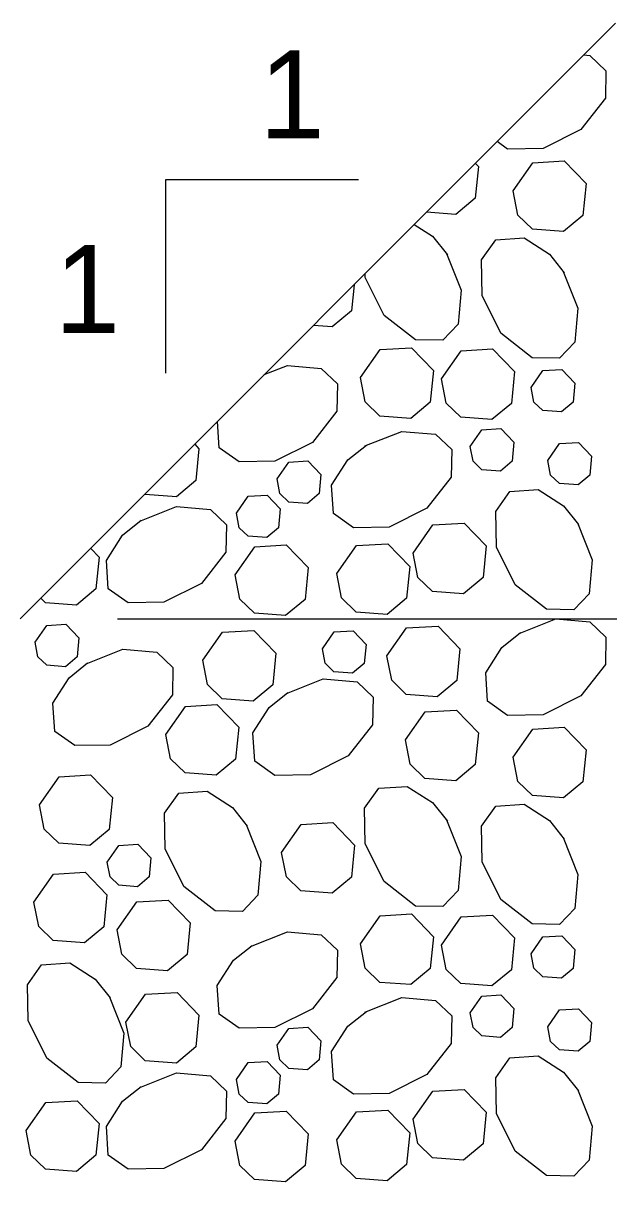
# Model space of a CAD drawing. Extents: x 636530 to 644067, y 294168 to 299122.
# Drawn here: x 642214.22 to 642234.21, y 296409.18 to 296448.7 of the extents above; entities that cross this region are included whole.
import ezdxf

# ---------------------------------------------------------------- set-up
doc = ezdxf.new("R2010")
doc.units = 0
doc.layers.add('1', color=7, linetype='Continuous')

msp = doc.modelspace()

# ---------------------------------------------------------------- linework, layer by layer
at = {"layer": '1'}
for p, q in [((642214.119, 296428.377), (642234.437, 296448.695)), ((642219.076, 296443.349), (642219.076, 296436.763)), ((642225.661, 296443.349), (642219.076, 296443.349)), ((642217.435, 296428.377), (642309.434, 296428.377))]:
    msp.add_line(p, q, dxfattribs=at)
for points in [[(642233.352, 296447.61), (642233.559, 296447.592), (642234.108, 296447.07), (642234.091, 296446.133), (642233.257, 296445.067), (642231.969, 296444.423), (642230.755, 296444.402), (642230.398, 296444.656)], [(642229.657, 296443.915), (642229.759, 296443.81), (642229.651, 296442.726), (642228.988, 296442.174), (642227.988, 296442.247)], [(642230.943, 296442.98), (642231.615, 296443.936), (642232.688, 296443.998), (642233.434, 296443.224), (642233.326, 296442.14), (642232.663, 296441.588), (642231.604, 296441.665), (642231.105, 296442.149), (642230.943, 296442.98)], [(642227.568, 296441.826), (642228.192, 296441.426), (642228.698, 296440.791)], [(642232.652, 296440.231), (642233.15, 296438.974), (642233.051, 296437.818), (642232.529, 296437.269), (642231.591, 296437.287), (642230.526, 296438.12), (642229.882, 296439.408), (642229.861, 296440.622), (642230.346, 296441.305), (642231.313, 296441.37), (642232.178, 296440.816), (642232.684, 296440.181)], [(642228.666, 296440.841), (642229.165, 296439.584), (642229.065, 296438.428), (642228.543, 296437.879), (642227.605, 296437.897), (642226.54, 296438.73), (642225.896, 296440.018), (642225.894, 296440.152)], [(642225.513, 296439.772), (642225.425, 296438.887), (642224.762, 296438.336), (642224.124, 296438.382)], [(642225.732, 296436.61), (642226.404, 296437.566), (642227.477, 296437.627), (642228.223, 296436.854), (642228.115, 296435.77), (642227.452, 296435.218), (642226.393, 296435.295), (642225.894, 296435.778), (642225.732, 296436.609)], [(642228.497, 296436.569), (642229.169, 296437.525), (642230.243, 296437.587), (642230.989, 296436.813), (642230.881, 296435.729), (642230.218, 296435.177), (642229.158, 296435.254), (642228.66, 296435.738), (642228.498, 296436.569)], [(642222.45, 296436.708), (642223.239, 296437.021), (642224.395, 296436.921), (642224.944, 296436.399), (642224.926, 296435.461), (642224.093, 296434.396), (642222.805, 296433.752), (642221.591, 296433.731), (642220.908, 296434.216), (642220.848, 296435.107)], [(642231.556, 296436.274), (642231.959, 296436.847), (642232.604, 296436.884), (642233.051, 296436.42), (642232.986, 296435.77), (642232.589, 296435.439), (642231.953, 296435.485), (642231.653, 296435.775), (642231.556, 296436.273)], [(642225.883, 296434.276), (642227.141, 296434.774), (642228.296, 296434.674), (642228.846, 296434.152), (642228.828, 296433.215), (642227.995, 296432.149), (642226.707, 296431.506), (642225.493, 296431.484), (642224.81, 296431.97), (642224.745, 296432.937), (642225.299, 296433.801), (642225.934, 296434.308)], [(642229.475, 296434.256), (642229.879, 296434.83), (642230.523, 296434.867), (642230.97, 296434.402), (642230.906, 296433.752), (642230.508, 296433.421), (642229.872, 296433.467), (642229.573, 296433.757), (642229.476, 296434.256)], [(642220.074, 296434.332), (642220.22, 296434.181), (642220.112, 296433.097), (642219.449, 296432.546), (642218.389, 296432.622), (642218.376, 296432.635)], [(642232.123, 296433.783), (642232.527, 296434.357), (642233.171, 296434.394), (642233.619, 296433.929), (642233.554, 296433.279), (642233.156, 296432.948), (642232.52, 296432.994), (642232.221, 296433.284), (642232.124, 296433.783)], [(642222.887, 296433.153), (642223.29, 296433.727), (642223.934, 296433.763), (642224.382, 296433.299), (642224.317, 296432.649), (642223.919, 296432.318), (642223.283, 296432.364), (642222.984, 296432.654), (642222.887, 296433.153)], [(642221.5, 296431.986), (642221.903, 296432.56), (642222.547, 296432.597), (642222.995, 296432.133), (642222.93, 296431.482), (642222.532, 296431.151), (642221.896, 296431.197), (642221.597, 296431.487), (642221.5, 296431.986)], [(642233.139, 296431.65), (642233.638, 296430.392), (642233.538, 296429.237), (642233.016, 296428.688), (642232.079, 296428.705), (642231.013, 296429.539), (642230.37, 296430.827), (642230.348, 296432.04), (642230.834, 296432.724), (642231.801, 296432.788), (642232.665, 296432.234), (642233.172, 296431.599)], [(642218.198, 296431.714), (642219.456, 296432.212), (642220.611, 296432.112), (642221.16, 296431.59), (642221.142, 296430.653), (642220.309, 296429.588), (642219.021, 296428.944), (642217.807, 296428.922), (642217.124, 296429.408), (642217.059, 296430.375), (642217.614, 296431.239), (642218.249, 296431.746)], [(642227.531, 296430.625), (642228.203, 296431.582), (642229.276, 296431.643), (642230.023, 296430.869), (642229.915, 296429.785), (642229.251, 296429.234), (642228.192, 296429.311), (642227.693, 296429.794), (642227.531, 296430.625)], [(642216.524, 296430.783), (642216.813, 296430.483), (642216.705, 296429.399), (642216.042, 296428.848), (642214.982, 296428.924), (642214.821, 296429.08)], [(642221.455, 296429.885), (642222.127, 296430.841), (642223.201, 296430.902), (642223.947, 296430.129), (642223.839, 296429.044), (642223.176, 296428.493), (642222.116, 296428.57), (642221.617, 296429.053), (642221.456, 296429.884)], [(642224.923, 296429.924), (642225.596, 296430.88), (642226.669, 296430.942), (642227.415, 296430.168), (642227.307, 296429.084), (642226.644, 296428.532), (642225.584, 296428.609), (642225.086, 296429.093), (642224.924, 296429.924)], [(642231.146, 296427.879), (642232.404, 296428.377), (642233.559, 296428.278), (642234.108, 296427.756), (642234.091, 296426.818), (642233.257, 296425.753), (642231.969, 296425.109), (642230.755, 296425.088), (642230.072, 296425.573), (642230.007, 296426.54), (642230.562, 296427.405), (642231.197, 296427.911)], [(642214.627, 296427.583), (642215.031, 296428.157), (642215.675, 296428.193), (642216.122, 296427.729), (642216.058, 296427.079), (642215.66, 296426.748), (642215.024, 296426.794), (642214.725, 296427.084), (642214.628, 296427.583)], [(642220.352, 296426.969), (642221.025, 296427.925), (642222.098, 296427.987), (642222.844, 296427.213), (642222.736, 296426.129), (642222.073, 296425.577), (642221.013, 296425.654), (642220.515, 296426.138), (642220.353, 296426.969)], [(642224.431, 296427.362), (642224.835, 296427.936), (642225.479, 296427.973), (642225.927, 296427.508), (642225.862, 296426.858), (642225.464, 296426.527), (642224.828, 296426.573), (642224.529, 296426.863), (642224.432, 296427.362)], [(642226.635, 296427.114), (642227.307, 296428.071), (642228.38, 296428.132), (642229.126, 296427.358), (642229.018, 296426.274), (642228.355, 296425.723), (642227.296, 296425.799), (642226.797, 296426.283), (642226.635, 296427.114)], [(642216.369, 296426.846), (642217.627, 296427.345), (642218.782, 296427.245), (642219.331, 296426.723), (642219.314, 296425.786), (642218.48, 296424.72), (642217.193, 296424.076), (642215.979, 296424.055), (642215.296, 296424.541), (642215.231, 296425.507), (642215.785, 296426.372), (642216.42, 296426.879)], [(642223.202, 296425.83), (642224.459, 296426.328), (642225.615, 296426.228), (642226.164, 296425.706), (642226.146, 296424.769), (642225.313, 296423.704), (642224.025, 296423.06), (642222.811, 296423.038), (642222.128, 296423.524), (642222.063, 296424.491), (642222.618, 296425.355), (642223.253, 296425.862)], [(642219.087, 296424.439), (642219.76, 296425.395), (642220.833, 296425.457), (642221.579, 296424.683), (642221.471, 296423.599), (642220.808, 296423.047), (642219.748, 296423.124), (642219.25, 296423.608), (642219.088, 296424.439)], [(642227.267, 296424.251), (642227.939, 296425.208), (642229.013, 296425.269), (642229.759, 296424.495), (642229.651, 296423.411), (642228.988, 296422.86), (642227.928, 296422.936), (642227.43, 296423.42), (642227.268, 296424.251)], [(642230.943, 296423.666), (642231.615, 296424.622), (642232.688, 296424.683), (642233.434, 296423.91), (642233.326, 296422.826), (642232.663, 296422.274), (642231.604, 296422.351), (642231.105, 296422.834), (642230.943, 296423.665)], [(642214.776, 296422.039), (642215.449, 296422.996), (642216.522, 296423.057), (642217.268, 296422.283), (642217.16, 296421.199), (642216.497, 296420.648), (642215.437, 296420.724), (642214.939, 296421.208), (642214.777, 296422.039)], [(642221.833, 296421.364), (642222.332, 296420.107), (642222.232, 296418.951), (642221.71, 296418.402), (642220.773, 296418.42), (642219.708, 296419.253), (642219.064, 296420.541), (642219.042, 296421.755), (642219.528, 296422.438), (642220.495, 296422.502), (642221.359, 296421.948), (642221.866, 296421.313)], [(642228.666, 296421.527), (642229.165, 296420.269), (642229.065, 296419.114), (642228.543, 296418.565), (642227.605, 296418.582), (642226.54, 296419.416), (642225.896, 296420.704), (642225.875, 296421.917), (642226.36, 296422.601), (642227.327, 296422.665), (642228.192, 296422.111), (642228.698, 296421.476)], [(642232.652, 296420.917), (642233.15, 296419.659), (642233.051, 296418.504), (642232.529, 296417.955), (642231.591, 296417.972), (642230.526, 296418.806), (642229.882, 296420.094), (642229.861, 296421.307), (642230.346, 296421.991), (642231.313, 296422.055), (642232.178, 296421.501), (642232.684, 296420.866)], [(642223.041, 296420.413), (642223.713, 296421.369), (642224.787, 296421.43), (642225.533, 296420.657), (642225.425, 296419.573), (642224.762, 296419.021), (642223.702, 296419.098), (642223.204, 296419.581), (642223.042, 296420.413)], [(642217.086, 296420.08), (642217.49, 296420.654), (642218.134, 296420.691), (642218.581, 296420.226), (642218.517, 296419.576), (642218.119, 296419.245), (642217.483, 296419.291), (642217.184, 296419.581), (642217.087, 296420.08)], [(642214.588, 296418.719), (642215.26, 296419.675), (642216.334, 296419.736), (642217.08, 296418.963), (642216.972, 296417.878), (642216.309, 296417.327), (642215.249, 296417.404), (642214.75, 296417.887), (642214.589, 296418.718)], [(642217.429, 296417.769), (642218.101, 296418.725), (642219.174, 296418.787), (642219.921, 296418.013), (642219.813, 296416.929), (642219.15, 296416.377), (642218.09, 296416.454), (642217.591, 296416.938), (642217.429, 296417.769)], [(642225.732, 296417.295), (642226.404, 296418.252), (642227.477, 296418.313), (642228.223, 296417.539), (642228.115, 296416.455), (642227.452, 296415.904), (642226.393, 296415.98), (642225.894, 296416.464), (642225.732, 296417.295)], [(642228.497, 296417.254), (642229.169, 296418.211), (642230.243, 296418.272), (642230.989, 296417.498), (642230.881, 296416.414), (642230.218, 296415.863), (642229.158, 296415.94), (642228.66, 296416.423), (642228.498, 296417.254)], [(642221.982, 296417.208), (642223.239, 296417.706), (642224.395, 296417.606), (642224.944, 296417.084), (642224.926, 296416.147), (642224.093, 296415.082), (642222.805, 296414.438), (642221.591, 296414.416), (642220.908, 296414.902), (642220.843, 296415.869), (642221.398, 296416.733), (642222.032, 296417.24)], [(642231.556, 296416.959), (642231.959, 296417.533), (642232.604, 296417.57), (642233.051, 296417.105), (642232.986, 296416.455), (642232.589, 296416.124), (642231.953, 296416.17), (642231.653, 296416.46), (642231.556, 296416.959)], [(642217.156, 296415.508), (642217.655, 296414.25), (642217.555, 296413.095), (642217.033, 296412.546), (642216.096, 296412.563), (642215.03, 296413.397), (642214.387, 296414.684), (642214.365, 296415.898), (642214.851, 296416.581), (642215.818, 296416.646), (642216.682, 296416.092), (642217.189, 296415.457)], [(642217.728, 296414.623), (642218.4, 296415.579), (642219.474, 296415.64), (642220.22, 296414.867), (642220.112, 296413.783), (642219.449, 296413.231), (642218.389, 296413.308), (642217.89, 296413.791), (642217.728, 296414.623)], [(642225.883, 296414.961), (642227.141, 296415.46), (642228.296, 296415.36), (642228.846, 296414.838), (642228.828, 296413.9), (642227.995, 296412.835), (642226.707, 296412.191), (642225.493, 296412.17), (642224.81, 296412.655), (642224.745, 296413.622), (642225.299, 296414.487), (642225.934, 296414.993)], [(642229.475, 296414.941), (642229.879, 296415.515), (642230.523, 296415.552), (642230.97, 296415.088), (642230.906, 296414.437), (642230.508, 296414.106), (642229.872, 296414.153), (642229.573, 296414.443), (642229.476, 296414.941)], [(642232.123, 296414.469), (642232.527, 296415.042), (642233.171, 296415.079), (642233.619, 296414.615), (642233.554, 296413.965), (642233.156, 296413.634), (642232.52, 296413.68), (642232.221, 296413.97), (642232.124, 296414.468)], [(642222.887, 296413.838), (642223.29, 296414.412), (642223.934, 296414.449), (642224.382, 296413.985), (642224.317, 296413.334), (642223.919, 296413.003), (642223.283, 296413.049), (642222.984, 296413.339), (642222.887, 296413.838)], [(642221.5, 296412.672), (642221.903, 296413.246), (642222.547, 296413.282), (642222.995, 296412.818), (642222.93, 296412.168), (642222.532, 296411.837), (642221.896, 296411.883), (642221.597, 296412.173), (642221.5, 296412.672)], [(642233.139, 296412.335), (642233.638, 296411.078), (642233.538, 296409.922), (642233.016, 296409.373), (642232.079, 296409.391), (642231.013, 296410.224), (642230.37, 296411.512), (642230.348, 296412.726), (642230.834, 296413.409), (642231.801, 296413.474), (642232.665, 296412.92), (642233.172, 296412.285)], [(642218.198, 296412.399), (642219.456, 296412.898), (642220.611, 296412.798), (642221.16, 296412.276), (642221.142, 296411.338), (642220.309, 296410.273), (642219.021, 296409.629), (642217.807, 296409.608), (642217.124, 296410.093), (642217.059, 296411.06), (642217.614, 296411.925), (642218.249, 296412.431)], [(642227.531, 296411.311), (642228.203, 296412.267), (642229.276, 296412.329), (642230.023, 296411.555), (642229.915, 296410.471), (642229.251, 296409.919), (642228.192, 296409.996), (642227.693, 296410.48), (642227.531, 296411.311)], [(642214.321, 296410.925), (642214.993, 296411.881), (642216.067, 296411.942), (642216.813, 296411.169), (642216.705, 296410.085), (642216.042, 296409.533), (642214.982, 296409.61), (642214.483, 296410.093), (642214.322, 296410.925)], [(642221.455, 296410.57), (642222.127, 296411.526), (642223.201, 296411.588), (642223.947, 296410.814), (642223.839, 296409.73), (642223.176, 296409.178), (642222.116, 296409.255), (642221.617, 296409.739), (642221.456, 296410.57)], [(642224.923, 296410.61), (642225.596, 296411.566), (642226.669, 296411.627), (642227.415, 296410.854), (642227.307, 296409.769), (642226.644, 296409.218), (642225.584, 296409.295), (642225.086, 296409.778), (642224.924, 296410.609)]]:
    msp.add_lwpolyline(points, dxfattribs=at)

# ---------------------------------------------------------------- texts
for p in [(642222.282, 296444.764), (642215.292, 296438.134)]:
    msp.add_text('1', height=3, dxfattribs=at).set_placement(p)

doc.saveas('drawing.dxf')
